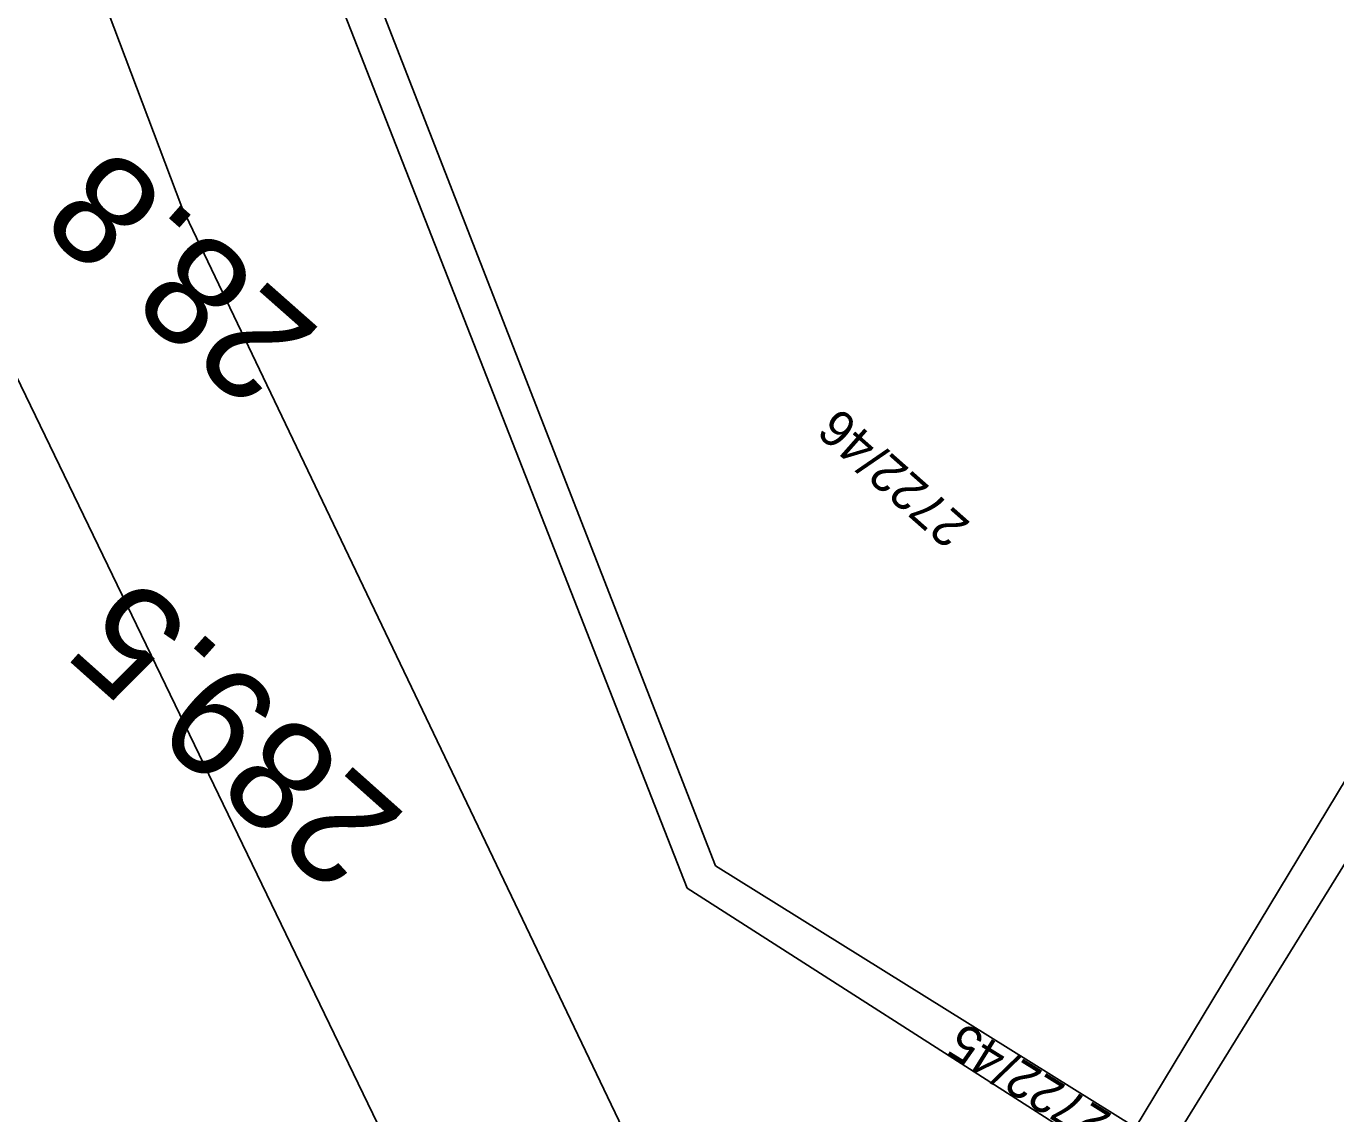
# Model space of a CAD drawing. Extents: x -496688 to -495455, y -1089309 to -1088026.
# Drawn here: x -495857.8 to -495786, y -1088663.7 to -1088604.2 of the extents above; entities that cross this region are included whole.
import ezdxf

# ---------------------------------------------------------------- set-up
doc = ezdxf.new("R2010")
doc.units = 0
for name, color, linetype in [('Vrstva 53', 7, 'Continuous'), ('Vrstva 55', 7, 'Continuous'), ('Vrstva 57', 7, 'Continuous'), ('Vrstva 7', 7, 'Continuous')]:
    doc.layers.add(name, color=color, linetype=linetype)

msp = doc.modelspace()

# ---------------------------------------------------------------- linework, layer by layer
at = {"layer": 'Vrstva 53'}
msp.add_line((-495859.86, -1088620.14), (-495826.74, -1088688.6), dxfattribs=at)
at = {"layer": 'Vrstva 55'}
for p, q in [((-495849.87, -1088579.16), (-495821.57, -1088651.35)), ((-495820.02, -1088650.13), (-495847.66, -1088579.2)), ((-495853.95, -1088601.59), (-495849.25, -1088614.07)), ((-495849.25, -1088614.07), (-495816.49, -1088682.5)), ((-495781.697, -1088639.121), (-495797, -1088664.46)), ((-495796.34, -1088667.48), (-495779.809, -1088640.725)), ((-495797, -1088664.46), (-495820.02, -1088650.13)), ((-495821.57, -1088651.35), (-495796.34, -1088667.48))]:
    msp.add_line(p, q, dxfattribs=at)

# ---------------------------------------------------------------- texts
at = {"layer": 'Vrstva 57'}
for s, rotation, p in [('2722/46', 138.5264, (-495805.99, -1088631.378)), ('2722/45', 148.09765, (-495798.216, -1088663.77))]:
    msp.add_text(s, height=2, rotation=rotation, dxfattribs=at).set_placement(p)
at = {"layer": 'Vrstva 7'}
for s, rotation, p in [('28.8', 138.55701, (-495841.523, -1088620.874)), ('289.5', 138.31282, (-495836.859, -1088647.422))]:
    msp.add_text(s, height=6, rotation=rotation, dxfattribs=at).set_placement(p)

doc.saveas('drawing.dxf')
